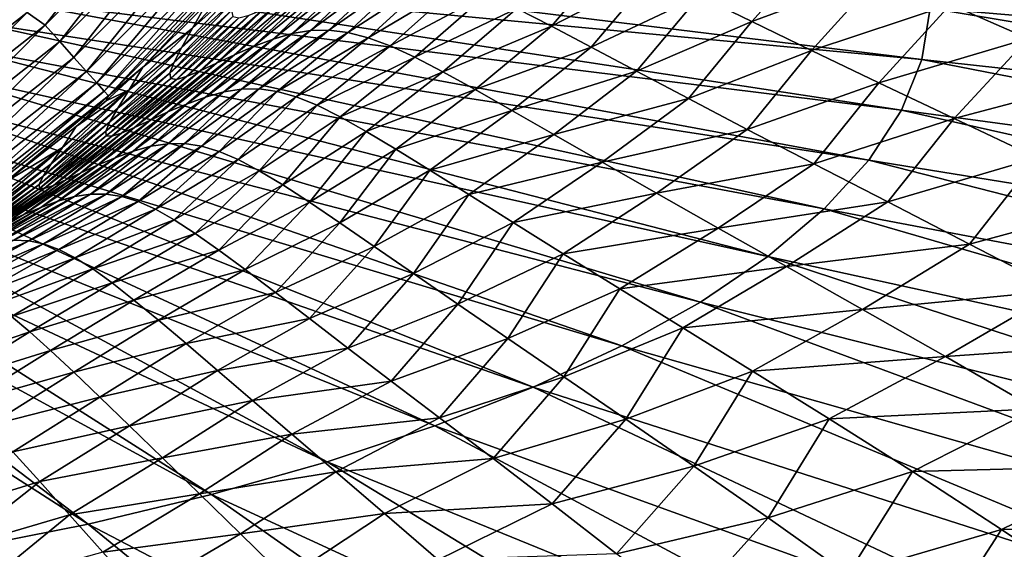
# Model space of a CAD drawing. Header units: metres. Extents: x -92 to 264, y -100 to 50.
# Tile 565 of 721: x 207.87 to 216.19, y 4.95 to 9.42. Entities that reach past the tile are written whole.
import ezdxf

# ---------------------------------------------------------------- set-up
doc = ezdxf.new("R2010")
doc.units = ezdxf.units.M
doc.layers.add('solid_21062050_01', color=7, linetype='CONTINUOUS')

msp = doc.modelspace()

# ---------------------------------------------------------------- linework, layer by layer
at = {"layer": 'solid_21062050_01'}
for points in [[(206.794083, 8.597695), (207.638062, 11.327984), (207.932281, 9.483607)], [(207.932281, 9.483607), (208.951569, 10.495587), (208.083603, 9.376821, 0.016375)], [(208.951569, 10.495587), (209.124374, 10.418742, 0.016375), (208.083603, 9.376821, 0.016375)], [(208.083603, 9.376821, 0.016375), (209.124374, 10.418742, 0.016375), (208.207672, 9.23873, 0.069336)], [(209.124374, 10.418742, 0.016375), (209.26445, 10.296888, 0.069336), (208.207672, 9.23873, 0.069336)], [(208.207672, 9.23873, 0.069336), (209.26445, 10.296888, 0.069336), (208.327148, 9.105783, 0.161324)], [(209.26445, 10.296888, 0.069336), (209.399338, 10.179579, 0.161324), (208.327148, 9.105783, 0.161324)], [(208.327148, 9.105783, 0.161324), (209.399338, 10.179579, 0.161324), (208.433899, 8.986901, 0.29021)], [(209.399338, 10.179579, 0.161324), (209.519852, 10.07466, 0.29021), (208.433899, 8.986901, 0.29021)], [(208.433899, 8.986901, 0.29021), (209.519852, 10.07466, 0.29021), (208.520737, 8.890025, 0.449018)], [(209.519852, 10.07466, 0.29021), (209.617905, 9.989129, 0.449018), (208.520737, 8.890025, 0.449018)], [(215.738754, 9.551546, 107.382309), (216.585892, 10.121137, 107.882439), (216.396439, 9.264135, 109.259972)], [(207.764435, 10.034684, 178.60051), (207.712891, 9.823498, 179.187271), (215.497742, 9.088763, 179.46669)], [(207.764435, 10.034684, 178.60051), (215.497742, 9.088763, 179.46669), (215.566254, 9.520682, 178.266403)], [(214.630676, 10.046556, 103.362709), (214.060226, 9.407475, 103.645462), (213.61644, 9.624937, 101.472992)], [(214.630676, 10.046556, 103.362709), (215.151001, 9.811965, 105.421242), (214.060226, 9.407475, 103.645462)], [(208.520737, 8.890025, 0.449018), (209.617905, 9.989129, 0.449018), (208.583008, 8.820487, 0.627105)], [(209.617905, 9.989129, 0.449018), (209.688232, 9.927724, 0.627105), (208.583008, 8.820487, 0.627105)], [(208.583008, 8.820487, 0.627105), (209.688232, 9.927724, 0.627105), (208.619339, 8.780027, 0.812403)], [(209.688232, 9.927724, 0.627105), (209.729233, 9.892015, 0.812403), (208.619339, 8.780027, 0.812403)], [(212.365585, 9.369209, 97.37101), (212.073929, 9.517922, 94.827591), (212.88826, 9.980255, 96.768936)], [(212.365585, 9.369209, 97.37101), (212.88826, 9.980255, 96.768936), (213.227554, 9.815747, 99.184967)], [(215.529922, 9.953102, 177.064713), (223.307281, 8.864583, 177.15596), (223.05365, 9.505589, 175.434036)], [(215.529922, 9.953102, 177.064713), (215.566254, 9.520682, 178.266403), (223.307281, 8.864583, 177.15596)], [(207.712891, 9.823498, 179.187271), (207.611343, 9.614434, 179.768158), (215.32489, 8.660256, 180.657501)], [(207.712891, 9.823498, 179.187271), (215.32489, 8.660256, 180.657501), (215.497742, 9.088763, 179.46669)], [(208.619339, 8.780027, 0.812403), (209.729233, 9.892015, 0.812403), (208.911163, 9.022617, 0.990898)], [(209.729233, 9.892015, 0.812403), (209.445801, 9.55571, 0.991257), (208.911163, 9.022617, 0.990898)], [(209.331482, 9.351457, 8.211778), (209.840225, 9.905273, 8.213296), (209.751343, 9.730235, 15.10729)], [(209.331482, 9.351457, 8.211778), (209.445801, 9.55571, 0.991257), (209.840225, 9.905273, 8.213296)], [(210.012268, 9.259422, 68.389702), (210.560333, 9.783737, 68.398506), (210.725937, 9.832673, 72.379631)], [(210.173157, 9.306142, 72.35685), (210.012268, 9.259422, 68.389702), (210.725937, 9.832673, 72.379631)], [(210.173157, 9.306142, 72.35685), (210.725937, 9.832673, 72.379631), (210.887009, 9.860562, 76.150185)], [(210.328781, 9.33215, 76.109039), (210.173157, 9.306142, 72.35685), (210.887009, 9.860562, 76.150185)], [(210.328781, 9.33215, 76.109039), (210.887009, 9.860562, 76.150185), (211.048843, 9.865938, 79.718445)], [(210.484085, 9.335977, 79.656326), (210.328781, 9.33215, 76.109039), (211.048843, 9.865938, 79.718445)], [(210.484085, 9.335977, 79.656326), (211.048843, 9.865938, 79.718445), (211.217163, 9.847589, 83.092705)], [(210.64447, 9.316389, 83.008873), (210.484085, 9.335977, 79.656326), (211.217163, 9.847589, 83.092705)], [(210.64447, 9.316389, 83.008873), (211.217163, 9.847589, 83.092705), (211.397705, 9.804299, 86.28125)], [(209.84758, 9.196973, 64.198883), (210.391479, 9.718919, 64.198685), (210.560333, 9.783737, 68.398506)], [(210.012268, 9.259422, 68.389702), (209.84758, 9.196973, 64.198883), (210.560333, 9.783737, 68.398506)], [(210.815323, 9.272155, 86.176849), (210.64447, 9.316389, 83.008873), (211.397705, 9.804299, 86.28125)], [(210.815323, 9.272155, 86.176849), (211.397705, 9.804299, 86.28125), (211.596405, 9.735159, 89.293076)], [(212.700775, 9.193305, 99.779694), (212.365585, 9.369209, 97.37101), (213.227554, 9.815747, 99.184967)], [(212.700775, 9.193305, 99.779694), (213.227554, 9.815747, 99.184967), (213.61644, 9.624937, 101.472992)], [(215.151001, 9.811965, 105.421242), (214.56427, 9.16301, 105.714836), (214.060226, 9.407475, 103.645462)], [(215.151001, 9.811965, 105.421242), (215.738754, 9.551546, 107.382309), (214.56427, 9.16301, 105.714836)], [(209.237976, 9.186213, 15.103478), (209.751343, 9.730235, 15.10729), (209.689163, 9.595366, 21.685371)], [(209.237976, 9.186213, 15.103478), (209.331482, 9.351457, 8.211778), (209.751343, 9.730235, 15.10729)], [(209.685486, 9.126462, 59.776768), (210.225647, 9.646222, 59.772167), (210.391479, 9.718919, 64.198685)], [(209.84758, 9.196973, 64.198883), (209.685486, 9.126462, 59.776768), (210.391479, 9.718919, 64.198685)], [(211.002258, 9.202313, 89.170723), (210.815323, 9.272155, 86.176849), (211.596405, 9.735159, 89.293076)], [(211.002258, 9.202313, 89.170723), (211.596405, 9.735159, 89.293076), (211.819687, 9.639803, 92.138405)], [(207.611343, 9.614434, 179.768158), (207.46048, 9.408849, 180.339371), (215.048874, 8.238047, 181.830811)], [(207.611343, 9.614434, 179.768158), (215.048874, 8.238047, 181.830811), (215.32489, 8.660256, 180.657501)], [(209.171814, 9.059964, 21.67765), (209.689163, 9.595366, 21.685371), (209.660065, 9.501509, 27.958397)], [(209.171814, 9.059964, 21.67765), (209.237976, 9.186213, 15.103478), (209.689163, 9.595366, 21.685371)], [(209.395309, 8.992228, 50.208107), (209.928787, 9.509509, 50.206879), (210.069275, 9.573721, 55.11095)], [(209.532547, 9.055626, 55.115726), (209.395309, 8.992228, 50.208107), (210.069275, 9.573721, 55.11095)], [(209.532547, 9.055626, 55.115726), (210.069275, 9.573721, 55.11095), (210.225647, 9.646222, 59.772167)], [(209.685486, 9.126462, 59.776768), (209.532547, 9.055626, 55.115726), (210.225647, 9.646222, 59.772167)], [(211.211258, 9.106394, 92.001495), (211.002258, 9.202313, 89.170723), (211.819687, 9.639803, 92.138405)], [(211.211258, 9.106394, 92.001495), (211.819687, 9.639803, 92.138405), (212.073929, 9.517922, 94.827591)], [(213.08493, 8.98971, 102.066414), (212.700775, 9.193305, 99.779694), (213.61644, 9.624937, 101.472992)], [(213.08493, 8.98971, 102.066414), (213.61644, 9.624937, 101.472992), (214.060226, 9.407475, 103.645462)], [(208.911163, 9.022617, 0.990898), (209.445801, 9.55571, 0.991257), (209.331482, 9.351457, 8.211778)], [(209.139206, 8.973269, 27.946678), (209.660065, 9.501509, 27.958397), (209.670288, 9.449914, 33.936607)], [(209.139206, 8.973269, 27.946678), (209.171814, 9.059964, 21.67765), (209.660065, 9.501509, 27.958397)], [(209.280548, 8.944253, 45.045799), (209.810898, 9.461873, 45.05022), (209.928787, 9.509509, 50.206879)], [(209.395309, 8.992228, 50.208107), (209.280548, 8.944253, 45.045799), (209.928787, 9.509509, 50.206879)], [(211.44838, 8.983977, 94.680252), (211.211258, 9.106394, 92.001495), (212.073929, 9.517922, 94.827591)], [(211.44838, 8.983977, 94.680252), (212.073929, 9.517922, 94.827591), (212.365585, 9.369209, 97.37101)], [(215.738754, 9.551546, 107.382309), (215.133621, 8.891092, 107.693741), (214.56427, 9.16301, 105.714836)], [(215.738754, 9.551546, 107.382309), (216.396439, 9.264135, 109.259972), (215.133621, 8.891092, 107.693741)], [(215.566254, 9.520682, 178.266403), (215.497742, 9.088763, 179.46669), (223.282547, 8.233829, 178.908951)], [(215.566254, 9.520682, 178.266403), (223.282547, 8.233829, 178.908951), (223.307281, 8.864583, 177.15596)], [(206.794083, 8.597695), (207.932281, 9.483607), (206.924515, 8.468657, 0.016375)], [(207.932281, 9.483607), (208.083603, 9.376821, 0.016375), (206.924515, 8.468657, 0.016375)], [(207.46048, 9.408849, 180.339371), (207.261292, 9.208073, 180.897232), (214.6716, 7.824977, 182.978745)], [(207.46048, 9.408849, 180.339371), (214.6716, 7.824977, 182.978745), (215.048874, 8.238047, 181.830811)], [(209.146164, 8.927064, 33.923668), (209.139206, 8.973269, 27.946678), (209.670288, 9.449914, 33.936607)], [(209.146164, 8.927064, 33.923668), (209.670288, 9.449914, 33.936607), (209.722443, 9.439208, 39.630344)], [(209.195206, 8.919825, 39.620441), (209.146164, 8.927064, 33.923668), (209.722443, 9.439208, 39.630344)], [(209.195206, 8.919825, 39.620441), (209.722443, 9.439208, 39.630344), (209.810898, 9.461873, 45.05022)], [(209.280548, 8.944253, 45.045799), (209.195206, 8.919825, 39.620441), (209.810898, 9.461873, 45.05022)], [(213.523315, 8.757904, 104.244232), (213.08493, 8.98971, 102.066414), (214.060226, 9.407475, 103.645462)], [(213.523315, 8.757904, 104.244232), (214.060226, 9.407475, 103.645462), (214.56427, 9.16301, 105.714836)], [(206.924515, 8.468657, 0.016375), (208.083603, 9.376821, 0.016375), (207.030823, 8.316445, 0.069336)], [(208.083603, 9.376821, 0.016375), (208.207672, 9.23873, 0.069336), (207.030823, 8.316445, 0.069336)], [(208.794067, 8.830676, 8.210448), (209.331482, 9.351457, 8.211778), (209.237976, 9.186213, 15.103478)], [(208.794067, 8.830676, 8.210448), (208.911163, 9.022617, 0.990898), (209.331482, 9.351457, 8.211778)], [(209.595642, 8.814339, 72.335419), (210.173157, 9.306142, 72.35685), (210.328781, 9.33215, 76.109039)], [(209.745468, 8.837591, 76.070007), (209.595642, 8.814339, 72.335419), (210.328781, 9.33215, 76.109039)], [(209.745468, 8.837591, 76.070007), (210.328781, 9.33215, 76.109039), (210.484085, 9.335977, 79.656326)], [(209.894119, 8.83904, 79.597244), (209.745468, 8.837591, 76.070007), (210.484085, 9.335977, 79.656326)], [(209.894119, 8.83904, 79.597244), (210.484085, 9.335977, 79.656326), (210.64447, 9.316389, 83.008873)], [(211.71962, 8.834644, 97.218056), (211.44838, 8.983977, 94.680252), (212.365585, 9.369209, 97.37101)], [(211.71962, 8.834644, 97.218056), (212.365585, 9.369209, 97.37101), (212.700775, 9.193305, 99.779694)], [(209.280365, 8.711574, 64.199524), (209.84758, 9.196973, 64.198883), (210.012268, 9.259422, 68.389702)], [(209.440079, 8.770747, 68.381676), (209.280365, 8.711574, 64.199524), (210.012268, 9.259422, 68.389702)], [(209.440079, 8.770747, 68.381676), (210.012268, 9.259422, 68.389702), (210.173157, 9.306142, 72.35685)], [(209.595642, 8.814339, 72.335419), (209.440079, 8.770747, 68.381676), (210.173157, 9.306142, 72.35685)], [(210.046646, 8.817441, 82.92907), (209.894119, 8.83904, 79.597244), (210.64447, 9.316389, 83.008873)], [(210.046646, 8.817441, 82.92907), (210.64447, 9.316389, 83.008873), (210.815323, 9.272155, 86.176849)], [(210.208069, 8.771552, 86.077454), (210.046646, 8.817441, 82.92907), (210.815323, 9.272155, 86.176849)], [(210.208069, 8.771552, 86.077454), (210.815323, 9.272155, 86.176849), (211.002258, 9.202313, 89.170723)], [(216.396439, 9.264135, 109.259972), (215.770081, 8.590059, 109.597115), (215.133621, 8.891092, 107.693741)], [(216.396439, 9.264135, 109.259972), (217.123291, 8.947451, 111.070625), (215.770081, 8.590059, 109.597115)], [(207.261292, 9.208073, 180.897232), (207.01506, 9.013407, 181.43811), (214.195602, 7.423828, 184.093567)], [(207.030823, 8.316445, 0.069336), (208.207672, 9.23873, 0.069336), (207.133194, 8.169894, 0.161324)], [(208.207672, 9.23873, 0.069336), (208.327148, 9.105783, 0.161324), (207.133194, 8.169894, 0.161324)], [(207.261292, 9.208073, 180.897232), (214.195602, 7.423828, 184.093567), (214.6716, 7.824977, 182.978745)], [(208.6987, 8.677162, 15.100074), (209.237976, 9.186213, 15.103478), (209.171814, 9.059964, 21.67765)], [(208.6987, 8.677162, 15.100074), (208.794067, 8.830676, 8.210448), (209.237976, 9.186213, 15.103478)], [(209.122955, 8.644094, 59.781658), (209.685486, 9.126462, 59.776768), (209.84758, 9.196973, 64.198883)], [(209.280365, 8.711574, 64.199524), (209.122955, 8.644094, 59.781658), (209.84758, 9.196973, 64.198883)], [(210.383575, 8.700373, 89.054283), (210.208069, 8.771552, 86.077454), (211.002258, 9.202313, 89.170723)], [(210.383575, 8.700373, 89.054283), (211.002258, 9.202313, 89.170723), (211.211258, 9.106394, 92.001495)], [(212.030777, 8.657917, 99.626495), (211.71962, 8.834644, 97.218056), (212.700775, 9.193305, 99.779694)], [(212.030777, 8.657917, 99.626495), (212.700775, 9.193305, 99.779694), (213.08493, 8.98971, 102.066414)], [(214.021225, 8.49737, 106.326202), (213.523315, 8.757904, 104.244232), (214.56427, 9.16301, 105.714836)], [(214.021225, 8.49737, 106.326202), (214.56427, 9.16301, 105.714836), (215.133621, 8.891092, 107.693741)], [(207.133194, 8.169894, 0.161324), (208.327148, 9.105783, 0.161324), (207.224655, 8.038865, 0.29021)], [(208.327148, 9.105783, 0.161324), (208.433899, 8.986901, 0.29021), (207.224655, 8.038865, 0.29021)], [(208.974335, 8.575646, 55.120811), (209.532547, 9.055626, 55.115726), (209.685486, 9.126462, 59.776768)], [(209.122955, 8.644094, 59.781658), (208.974335, 8.575646, 55.120811), (209.685486, 9.126462, 59.776768)], [(210.578751, 8.603337, 91.871307), (210.383575, 8.700373, 89.054283), (211.211258, 9.106394, 92.001495)], [(210.578751, 8.603337, 91.871307), (211.211258, 9.106394, 92.001495), (211.44838, 8.983977, 94.680252)], [(215.497742, 9.088763, 179.46669), (215.32489, 8.660256, 180.657501), (223.109161, 7.605819, 180.654312)], [(215.497742, 9.088763, 179.46669), (223.109161, 7.605819, 180.654312), (223.282547, 8.233829, 178.908951)], [(207.01506, 9.013407, 181.43811), (206.723434, 8.826114, 181.958511), (213.624146, 7.0373, 185.16777)], [(207.01506, 9.013407, 181.43811), (213.624146, 7.0373, 185.16777), (214.195602, 7.423828, 184.093567)], [(208.599808, 8.739127, 0.990727), (208.911163, 9.022617, 0.990898), (208.794067, 8.830676, 8.210448)], [(208.619339, 8.780027, 0.812403), (208.911163, 9.022617, 0.990898), (208.599808, 8.739127, 0.990727)], [(208.630844, 8.561124, 21.67057), (209.171814, 9.059964, 21.67765), (209.139206, 8.973269, 27.946678)], [(208.630844, 8.561124, 21.67057), (208.6987, 8.677162, 15.100074), (209.171814, 9.059964, 21.67765)], [(208.729874, 8.465585, 45.042027), (209.280548, 8.944253, 45.045799), (209.395309, 8.992228, 50.208107)], [(208.841064, 8.5136, 50.209782), (208.729874, 8.465585, 45.042027), (209.395309, 8.992228, 50.208107)], [(208.841064, 8.5136, 50.209782), (209.395309, 8.992228, 50.208107), (209.532547, 9.055626, 55.115726)], [(208.974335, 8.575646, 55.120811), (208.841064, 8.5136, 50.209782), (209.532547, 9.055626, 55.115726)], [(207.224655, 8.038865, 0.29021), (208.433899, 8.986901, 0.29021), (207.299042, 7.93212, 0.449018)], [(208.433899, 8.986901, 0.29021), (208.520737, 8.890025, 0.449018), (207.299042, 7.93212, 0.449018)], [(208.596451, 8.4828, 27.935802), (209.139206, 8.973269, 27.946678), (209.146164, 8.927064, 33.923668)], [(208.596451, 8.4828, 27.935802), (208.630844, 8.561124, 21.67057), (209.139206, 8.973269, 27.946678)], [(208.601288, 8.44278, 33.911648), (208.596451, 8.4828, 27.935802), (209.146164, 8.927064, 33.923668)], [(208.601288, 8.44278, 33.911648), (209.146164, 8.927064, 33.923668), (209.195206, 8.919825, 39.620441)], [(208.647659, 8.439384, 39.611374), (208.601288, 8.44278, 33.911648), (209.195206, 8.919825, 39.620441)], [(208.647659, 8.439384, 39.611374), (209.195206, 8.919825, 39.620441), (209.280548, 8.944253, 45.045799)], [(208.729874, 8.465585, 45.042027), (208.647659, 8.439384, 39.611374), (209.280548, 8.944253, 45.045799)], [(210.799194, 8.479928, 94.54026), (210.578751, 8.603337, 91.871307), (211.44838, 8.983977, 94.680252)], [(210.799194, 8.479928, 94.54026), (211.44838, 8.983977, 94.680252), (211.71962, 8.834644, 97.218056)], [(212.386902, 8.453156, 101.918419), (212.030777, 8.657917, 99.626495), (213.08493, 8.98971, 102.066414)], [(212.386902, 8.453156, 101.918419), (213.08493, 8.98971, 102.066414), (213.523315, 8.757904, 104.244232)], [(217.123291, 8.947451, 111.070625), (216.47319, 8.257444, 111.441406), (215.770081, 8.590059, 109.597115)], [(206.723434, 8.826114, 181.958511), (206.38829, 8.647404, 182.455078), (212.961075, 6.667994, 186.194138)], [(206.723434, 8.826114, 181.958511), (212.961075, 6.667994, 186.194138), (213.624146, 7.0373, 185.16777)], [(207.299042, 7.93212, 0.449018), (208.520737, 8.890025, 0.449018), (207.352402, 7.855507, 0.627105)], [(208.520737, 8.890025, 0.449018), (208.583008, 8.820487, 0.627105), (207.352402, 7.855507, 0.627105)], [(208.136063, 8.205587, 14.994031), (208.794067, 8.830676, 8.210448), (208.6987, 8.677162, 15.100074)], [(208.136063, 8.205587, 14.994031), (208.230301, 8.345279, 8.155339), (208.794067, 8.830676, 8.210448)], [(208.230301, 8.345279, 8.155339), (208.346329, 8.521456, 0.990609), (208.794067, 8.830676, 8.210448)], [(208.346329, 8.521456, 0.990609), (208.599808, 8.739127, 0.990727), (208.794067, 8.830676, 8.210448)], [(209.122101, 8.37618, 75.644707), (209.595642, 8.814339, 72.335419), (209.745468, 8.837591, 76.070007)], [(209.262802, 8.37701, 79.148438), (209.122101, 8.37618, 75.644707), (209.745468, 8.837591, 76.070007)], [(209.262802, 8.37701, 79.148438), (209.745468, 8.837591, 76.070007), (209.894119, 8.83904, 79.597244)], [(209.405762, 8.355687, 82.457619), (209.262802, 8.37701, 79.148438), (209.894119, 8.83904, 79.597244)], [(209.405762, 8.355687, 82.457619), (209.894119, 8.83904, 79.597244), (210.046646, 8.817441, 82.92907)], [(211.050491, 8.329625, 97.072891), (210.799194, 8.479928, 94.54026), (211.71962, 8.834644, 97.218056)], [(211.050491, 8.329625, 97.072891), (211.71962, 8.834644, 97.218056), (212.030777, 8.657917, 99.626495)], [(214.582993, 8.207203, 108.326019), (214.021225, 8.49737, 106.326202), (215.133621, 8.891092, 107.693741)], [(214.582993, 8.207203, 108.326019), (215.133621, 8.891092, 107.693741), (215.770081, 8.590059, 109.597115)], [(207.352402, 7.855507, 0.627105), (208.583008, 8.820487, 0.627105), (207.383514, 7.810915, 0.812403)], [(208.583008, 8.820487, 0.627105), (208.619339, 8.780027, 0.812403), (207.383514, 7.810915, 0.812403)], [(207.383514, 7.810915, 0.812403), (208.619339, 8.780027, 0.812403), (207.753174, 8.053858, 0.990425)], [(208.619339, 8.780027, 0.812403), (208.346329, 8.521456, 0.990609), (207.753174, 8.053858, 0.990425)], [(208.619339, 8.780027, 0.812403), (208.599808, 8.739127, 0.990727), (208.346329, 8.521456, 0.990609)], [(208.830124, 8.313245, 68.000488), (209.280365, 8.711574, 64.199524), (209.440079, 8.770747, 68.381676)], [(208.979172, 8.354414, 71.933044), (208.830124, 8.313245, 68.000488), (209.440079, 8.770747, 68.381676)], [(208.979172, 8.354414, 71.933044), (209.440079, 8.770747, 68.381676), (209.595642, 8.814339, 72.335419)], [(209.122101, 8.37618, 75.644707), (208.979172, 8.354414, 71.933044), (209.595642, 8.814339, 72.335419)], [(209.555496, 8.310993, 85.585609), (209.405762, 8.355687, 82.457619), (210.046646, 8.817441, 82.92907)], [(209.555496, 8.310993, 85.585609), (210.046646, 8.817441, 82.92907), (210.208069, 8.771552, 86.077454)], [(209.716644, 8.241866, 88.545441), (209.555496, 8.310993, 85.585609), (210.208069, 8.771552, 86.077454)], [(209.716644, 8.241866, 88.545441), (210.208069, 8.771552, 86.077454), (210.383575, 8.700373, 89.054283)], [(212.792953, 8.219703, 104.106895), (212.386902, 8.453156, 101.918419), (213.523315, 8.757904, 104.244232)], [(212.792953, 8.219703, 104.106895), (213.523315, 8.757904, 104.244232), (214.021225, 8.49737, 106.326202)], [(208.068573, 8.101045, 21.516737), (208.6987, 8.677162, 15.100074), (208.630844, 8.561124, 21.67057)], [(208.068573, 8.101045, 21.516737), (208.136063, 8.205587, 14.994031), (208.6987, 8.677162, 15.100074)], [(208.677383, 8.257463, 63.837906), (209.122955, 8.644094, 59.781658), (209.280365, 8.711574, 64.199524)], [(208.830124, 8.313245, 68.000488), (208.677383, 8.257463, 63.837906), (209.280365, 8.711574, 64.199524)], [(209.89418, 8.147646, 91.349342), (209.716644, 8.241866, 88.545441), (210.383575, 8.700373, 89.054283)], [(209.89418, 8.147646, 91.349342), (210.383575, 8.700373, 89.054283), (210.578751, 8.603337, 91.871307)], [(211.338028, 8.151842, 99.48127), (211.050491, 8.329625, 97.072891), (212.030777, 8.657917, 99.626495)], [(211.338028, 8.151842, 99.48127), (212.030777, 8.657917, 99.626495), (212.386902, 8.453156, 101.918419)], [(215.32489, 8.660256, 180.657501), (215.048874, 8.238047, 181.830811), (222.788239, 6.984563, 182.38092)], [(215.32489, 8.660256, 180.657501), (222.788239, 6.984563, 182.38092), (223.109161, 7.605819, 180.654312)], [(206.38829, 8.647404, 182.455078), (206.011826, 8.478436, 182.924591), (212.210876, 6.318392, 187.165787)], [(206.38829, 8.647404, 182.455078), (212.210876, 6.318392, 187.165787), (212.961075, 6.667994, 186.194138)], [(208.385742, 8.128951, 54.795467), (208.841064, 8.5136, 50.209782), (208.974335, 8.575646, 55.120811)], [(208.527176, 8.193785, 59.438496), (208.385742, 8.128951, 54.795467), (208.974335, 8.575646, 55.120811)], [(208.527176, 8.193785, 59.438496), (208.974335, 8.575646, 55.120811), (209.122955, 8.644094, 59.781658)], [(208.677383, 8.257463, 63.837906), (208.527176, 8.193785, 59.438496), (209.122955, 8.644094, 59.781658)], [(210.093109, 8.027739, 94.009384), (209.89418, 8.147646, 91.349342), (210.578751, 8.603337, 91.871307)], [(210.093109, 8.027739, 94.009384), (210.578751, 8.603337, 91.871307), (210.799194, 8.479928, 94.54026)], [(215.209503, 7.885077, 110.259811), (214.582993, 8.207203, 108.326019), (215.770081, 8.590059, 109.597115)], [(215.209503, 7.885077, 110.259811), (215.770081, 8.590059, 109.597115), (216.47319, 8.257444, 111.441406)], [(207.753174, 8.053858, 0.990425), (208.346329, 8.521456, 0.990609), (208.230301, 8.345279, 8.155339)], [(208.033279, 8.031542, 27.738276), (208.630844, 8.561124, 21.67057), (208.596451, 8.4828, 27.935802)], [(208.033279, 8.031542, 27.738276), (208.068573, 8.101045, 21.516737), (208.630844, 8.561124, 21.67057)], [(208.259369, 8.069742, 49.90226), (208.729874, 8.465585, 45.042027), (208.841064, 8.5136, 50.209782)], [(208.385742, 8.128951, 54.795467), (208.259369, 8.069742, 49.90226), (208.841064, 8.5136, 50.209782)], [(213.253876, 7.956893, 106.205002), (212.792953, 8.219703, 104.106895), (214.021225, 8.49737, 106.326202)], [(213.253876, 7.956893, 106.205002), (214.021225, 8.49737, 106.326202), (214.582993, 8.207203, 108.326019)], [(206.011826, 8.478436, 182.924591), (205.596497, 8.3203, 183.364014), (211.378647, 5.990846, 188.076157)], [(206.011826, 8.478436, 182.924591), (211.378647, 5.990846, 188.076157), (212.210876, 6.318392, 187.165787)], [(208.035538, 7.997298, 33.676773), (208.033279, 8.031542, 27.738276), (208.596451, 8.4828, 27.935802)], [(208.035538, 7.997298, 33.676773), (208.596451, 8.4828, 27.935802), (208.601288, 8.44278, 33.911648)], [(208.077728, 7.996684, 39.346886), (208.035538, 7.997298, 33.676773), (208.601288, 8.44278, 33.911648)], [(208.077728, 7.996684, 39.346886), (208.601288, 8.44278, 33.911648), (208.647659, 8.439384, 39.611374)], [(208.154526, 8.023243, 44.754059), (208.077728, 7.996684, 39.346886), (208.647659, 8.439384, 39.611374)], [(208.154526, 8.023243, 44.754059), (208.647659, 8.439384, 39.611374), (208.729874, 8.465585, 45.042027)], [(208.259369, 8.069742, 49.90226), (208.154526, 8.023243, 44.754059), (208.729874, 8.465585, 45.042027)], [(210.318481, 7.88155, 96.537651), (210.093109, 8.027739, 94.009384), (210.799194, 8.479928, 94.54026)], [(210.318481, 7.88155, 96.537651), (210.799194, 8.479928, 94.54026), (211.050491, 8.329625, 97.072891)], [(211.666458, 7.945815, 101.77832), (211.338028, 8.151842, 99.48127), (212.386902, 8.453156, 101.918419)], [(211.666458, 7.945815, 101.77832), (212.386902, 8.453156, 101.918419), (212.792953, 8.219703, 104.106895)], [(207.550858, 7.770518, 14.836781), (208.230301, 8.345279, 8.155339), (208.136063, 8.205587, 14.994031)], [(207.641495, 7.895266, 8.07342), (208.230301, 8.345279, 8.155339), (207.550858, 7.770518, 14.836781)], [(207.753174, 8.053858, 0.990425), (208.230301, 8.345279, 8.155339), (207.641495, 7.895266, 8.07342)], [(208.332932, 7.928845, 71.339973), (208.830124, 8.313245, 68.000488), (208.979172, 8.354414, 71.933044)], [(208.332932, 7.928845, 71.339973), (208.979172, 8.354414, 71.933044), (208.468338, 7.949449, 75.027237)], [(208.468338, 7.949449, 75.027237), (208.979172, 8.354414, 71.933044), (209.122101, 8.37618, 75.644707)], [(208.468338, 7.949449, 75.027237), (209.122101, 8.37618, 75.644707), (208.60054, 7.950209, 78.506752)], [(208.60054, 7.950209, 78.506752), (209.122101, 8.37618, 75.644707), (209.262802, 8.37701, 79.148438)], [(208.60054, 7.950209, 78.506752), (209.262802, 8.37701, 79.148438), (208.733505, 7.929953, 81.792953)], [(208.733505, 7.929953, 81.792953), (209.262802, 8.37701, 79.148438), (209.405762, 8.355687, 82.457619)], [(208.733505, 7.929953, 81.792953), (209.405762, 8.355687, 82.457619), (208.871155, 7.887507, 84.900284)], [(208.871155, 7.887507, 84.900284), (209.405762, 8.355687, 82.457619), (209.555496, 8.310993, 85.585609)], [(210.575134, 7.70844, 98.94632), (210.318481, 7.88155, 96.537651), (211.050491, 8.329625, 97.072891)], [(210.575134, 7.70844, 98.94632), (211.050491, 8.329625, 97.072891), (211.338028, 8.151842, 99.48127)], [(205.596497, 8.3203, 183.364014), (205.145004, 8.174022, 183.770493), (210.470001, 5.687558, 188.919159)], [(205.596497, 8.3203, 183.364014), (210.470001, 5.687558, 188.919159), (211.378647, 5.990846, 188.076157)], [(208.047028, 7.837938, 63.293049), (208.527176, 8.193785, 59.438496), (208.677383, 8.257463, 63.837906)], [(208.047028, 7.837938, 63.293049), (208.677383, 8.257463, 63.837906), (208.191376, 7.890066, 67.431358)], [(208.191376, 7.890066, 67.431358), (208.677383, 8.257463, 63.837906), (208.830124, 8.313245, 68.000488)], [(208.191376, 7.890066, 67.431358), (208.830124, 8.313245, 68.000488), (208.332932, 7.928845, 71.339973)], [(208.871155, 7.887507, 84.900284), (209.555496, 8.310993, 85.585609), (209.017502, 7.821774, 87.842873)], [(209.017502, 7.821774, 87.842873), (209.555496, 8.310993, 85.585609), (209.716644, 8.241866, 88.545441)], [(209.017502, 7.821774, 87.842873), (209.716644, 8.241866, 88.545441), (209.176849, 7.732003, 90.633347)], [(209.176849, 7.732003, 90.633347), (209.716644, 8.241866, 88.545441), (209.89418, 8.147646, 91.349342)], [(215.900757, 7.528333, 112.144272), (215.209503, 7.885077, 110.259811), (216.47319, 8.257444, 111.441406)], [(215.900757, 7.528333, 112.144272), (216.47319, 8.257444, 111.441406), (217.242538, 7.890766, 113.243073)], [(205.145004, 8.174022, 183.770493), (204.660294, 8.040545, 184.141418), (209.491074, 5.410564, 189.689133)], [(205.145004, 8.174022, 183.770493), (209.491074, 5.410564, 189.689133), (210.470001, 5.687558, 188.919159)], [(207.485535, 7.678223, 21.289696), (208.136063, 8.205587, 14.994031), (208.068573, 8.101045, 21.516737)], [(207.550858, 7.770518, 14.836781), (208.136063, 8.205587, 14.994031), (207.485535, 7.678223, 21.289696)], [(207.905685, 7.778523, 58.918755), (208.385742, 8.128951, 54.795467), (208.527176, 8.193785, 59.438496)], [(207.905685, 7.778523, 58.918755), (208.527176, 8.193785, 59.438496), (208.047028, 7.837938, 63.293049)], [(212.040405, 7.710752, 103.977089), (211.666458, 7.945815, 101.77832), (212.792953, 8.219703, 104.106895)], [(212.040405, 7.710752, 103.977089), (212.792953, 8.219703, 104.106895), (213.253876, 7.956893, 106.205002)], [(213.773849, 7.663699, 108.226357), (213.253876, 7.956893, 106.205002), (214.582993, 8.207203, 108.326019)], [(213.773849, 7.663699, 108.226357), (214.582993, 8.207203, 108.326019), (215.209503, 7.885077, 110.259811)], [(215.048874, 8.238047, 181.830811), (214.6716, 7.824977, 182.978745), (222.321869, 6.374031, 184.077744)], [(215.048874, 8.238047, 181.830811), (222.321869, 6.374031, 184.077744), (222.788239, 6.984563, 182.38092)], [(207.450455, 7.617925, 27.447475), (208.068573, 8.101045, 21.516737), (208.033279, 8.031542, 27.738276)], [(207.485535, 7.678223, 21.289696), (208.068573, 8.101045, 21.516737), (207.450455, 7.617925, 27.447475)], [(207.773193, 7.717883, 54.3022), (208.259369, 8.069742, 49.90226), (208.385742, 8.128951, 54.795467)], [(207.773193, 7.717883, 54.3022), (208.385742, 8.128951, 54.795467), (207.905685, 7.778523, 58.918755)], [(209.176849, 7.732003, 90.633347), (209.89418, 8.147646, 91.349342), (209.353607, 7.617546, 93.283936)], [(209.353607, 7.617546, 93.283936), (209.89418, 8.147646, 91.349342), (210.093109, 8.027739, 94.009384)], [(210.867325, 7.507569, 101.248016), (210.575134, 7.70844, 98.94632), (211.338028, 8.151842, 99.48127)], [(210.867325, 7.507569, 101.248016), (211.338028, 8.151842, 99.48127), (211.666458, 7.945815, 101.77832)], [(204.660294, 8.040545, 184.141418), (204.145508, 7.920731, 184.474396), (208.448486, 5.161725, 190.38089)], [(204.660294, 8.040545, 184.141418), (208.448486, 5.161725, 190.38089), (209.491074, 5.410564, 189.689133)], [(207.450424, 7.589476, 33.330021), (208.033279, 8.031542, 27.738276), (208.035538, 7.997298, 33.676773)], [(207.450455, 7.617925, 27.447475), (208.033279, 8.031542, 27.738276), (207.450424, 7.589476, 33.330021)], [(207.450424, 7.589476, 33.330021), (208.035538, 7.997298, 33.676773), (207.487946, 7.59135, 38.953457)], [(207.487946, 7.59135, 38.953457), (208.035538, 7.997298, 33.676773), (208.077728, 7.996684, 39.346886)], [(207.487946, 7.59135, 38.953457), (208.077728, 7.996684, 39.346886), (207.558273, 7.617768, 44.322002)], [(207.558273, 7.617768, 44.322002), (208.077728, 7.996684, 39.346886), (208.154526, 8.023243, 44.754059)], [(207.558273, 7.617768, 44.322002), (208.154526, 8.023243, 44.754059), (207.655396, 7.662143, 49.437603)], [(207.655396, 7.662143, 49.437603), (208.154526, 8.023243, 44.754059), (208.259369, 8.069742, 49.90226)], [(207.655396, 7.662143, 49.437603), (208.259369, 8.069742, 49.90226), (207.773193, 7.717883, 54.3022)], [(209.353607, 7.617546, 93.283936), (210.093109, 8.027739, 94.009384), (209.552124, 7.477754, 95.806831)], [(209.552124, 7.477754, 95.806831), (210.093109, 8.027739, 94.009384), (210.318481, 7.88155, 96.537651)], [(204.145508, 7.920731, 184.474396), (207.349258, 4.942711, 190.989807), (208.448486, 5.161725, 190.38089)], [(208.332932, 7.928845, 71.339973), (207.692627, 7.545261, 71.540565), (207.558304, 7.512015, 67.637764)], [(208.191376, 7.890066, 67.431358), (208.332932, 7.928845, 71.339973), (207.558304, 7.512015, 67.637764)], [(208.468338, 7.949449, 75.027237), (207.820984, 7.560401, 75.217163), (207.692627, 7.545261, 71.540565)], [(208.332932, 7.928845, 71.339973), (208.468338, 7.949449, 75.027237), (207.692627, 7.545261, 71.540565)], [(208.60054, 7.950209, 78.506752), (207.946213, 7.555882, 78.682831), (207.820984, 7.560401, 75.217163)], [(208.468338, 7.949449, 75.027237), (208.60054, 7.950209, 78.506752), (207.820984, 7.560401, 75.217163)], [(208.60054, 7.950209, 78.506752), (208.733505, 7.929953, 81.792953), (207.946213, 7.555882, 78.682831)], [(208.733505, 7.929953, 81.792953), (208.071854, 7.530525, 81.953659), (207.946213, 7.555882, 78.682831)], [(208.733505, 7.929953, 81.792953), (208.871155, 7.887507, 84.900284), (208.071854, 7.530525, 81.953659)], [(211.199173, 7.278048, 103.455452), (210.867325, 7.507569, 101.248016), (211.666458, 7.945815, 101.77832)], [(211.199173, 7.278048, 103.455452), (211.666458, 7.945815, 101.77832), (212.040405, 7.710752, 103.977089)], [(212.464417, 7.445861, 106.090645), (212.040405, 7.710752, 103.977089), (213.253876, 7.956893, 106.205002)], [(212.464417, 7.445861, 106.090645), (213.253876, 7.956893, 106.205002), (213.773849, 7.663699, 108.226357)], [(208.047028, 7.837938, 63.293049), (207.42099, 7.465037, 63.499771), (207.28624, 7.409995, 59.120461)], [(207.905685, 7.778523, 58.918755), (208.047028, 7.837938, 63.293049), (207.28624, 7.409995, 59.120461)], [(208.191376, 7.890066, 67.431358), (207.558304, 7.512015, 67.637764), (207.42099, 7.465037, 63.499771)], [(208.047028, 7.837938, 63.293049), (208.191376, 7.890066, 67.431358), (207.42099, 7.465037, 63.499771)], [(208.871155, 7.887507, 84.900284), (208.201508, 7.48315, 85.045731), (208.071854, 7.530525, 81.953659)], [(208.871155, 7.887507, 84.900284), (209.017502, 7.821774, 87.842873), (208.201508, 7.48315, 85.045731)], [(209.552124, 7.477754, 95.806831), (210.318481, 7.88155, 96.537651), (209.776764, 7.311956, 98.214256)], [(209.776764, 7.311956, 98.214256), (210.318481, 7.88155, 96.537651), (210.575134, 7.70844, 98.94632)], [(214.35405, 7.337723, 110.18663), (213.773849, 7.663699, 108.226357), (215.209503, 7.885077, 110.259811)], [(214.35405, 7.337723, 110.18663), (215.209503, 7.885077, 110.259811), (215.900757, 7.528333, 112.144272)], [(216.656815, 7.134311, 113.996078), (215.900757, 7.528333, 112.144272), (217.242538, 7.890766, 113.243073)], [(207.905685, 7.778523, 58.918755), (207.28624, 7.409995, 59.120461), (207.159637, 7.352561, 54.493717)], [(207.773193, 7.717883, 54.3022), (207.905685, 7.778523, 58.918755), (207.159637, 7.352561, 54.493717)], [(209.017502, 7.821774, 87.842873), (208.338806, 7.412658, 87.974564), (208.201508, 7.48315, 85.045731)], [(209.017502, 7.821774, 87.842873), (209.176849, 7.732003, 90.633347), (208.338806, 7.412658, 87.974564)], [(214.6716, 7.824977, 182.978745), (214.195602, 7.423828, 184.093567), (221.713058, 5.778119, 185.733948)], [(214.6716, 7.824977, 182.978745), (221.713058, 5.778119, 185.733948), (222.321869, 6.374031, 184.077744)], [(209.176849, 7.732003, 90.633347), (208.48764, 7.318252, 90.753555), (208.338806, 7.412658, 87.974564)], [(209.176849, 7.732003, 90.633347), (209.353607, 7.617546, 93.283936), (208.48764, 7.318252, 90.753555)], [(209.776764, 7.311956, 98.214256), (210.575134, 7.70844, 98.94632), (210.031342, 7.119295, 100.518433)], [(210.031342, 7.119295, 100.518433), (210.575134, 7.70844, 98.94632), (210.867325, 7.507569, 101.248016)], [(211.574753, 7.018987, 105.581367), (211.199173, 7.278048, 103.455452), (212.040405, 7.710752, 103.977089)], [(211.574753, 7.018987, 105.581367), (212.040405, 7.710752, 103.977089), (212.464417, 7.445861, 106.090645)], [(212.942459, 7.149998, 108.132492), (212.464417, 7.445861, 106.090645), (213.773849, 7.663699, 108.226357)], [(212.942459, 7.149998, 108.132492), (213.773849, 7.663699, 108.226357), (214.35405, 7.337723, 110.18663)], [(209.353607, 7.617546, 93.283936), (208.651978, 7.199209, 93.395569), (208.48764, 7.318252, 90.753555)], [(209.353607, 7.617546, 93.283936), (209.552124, 7.477754, 95.806831), (208.651978, 7.199209, 93.395569)], [(207.166443, 7.20604, 75.937439), (207.820984, 7.560401, 75.217163), (207.946213, 7.555882, 78.682831)], [(207.284988, 7.19276, 79.395058), (207.166443, 7.20604, 75.937439), (207.946213, 7.555882, 78.682831)], [(207.284988, 7.19276, 79.395058), (207.946213, 7.555882, 78.682831), (208.071854, 7.530525, 81.953659)], [(207.404266, 7.158193, 82.655243), (207.284988, 7.19276, 79.395058), (208.071854, 7.530525, 81.953659)], [(207.404266, 7.158193, 82.655243), (208.071854, 7.530525, 81.953659), (208.201508, 7.48315, 85.045731)], [(210.031342, 7.119295, 100.518433), (210.867325, 7.507569, 101.248016), (210.319412, 6.898808, 102.731606)], [(210.319412, 6.898808, 102.731606), (210.867325, 7.507569, 101.248016), (211.199173, 7.278048, 103.455452)], [(214.994949, 6.976252, 112.101959), (214.35405, 7.337723, 110.18663), (215.900757, 7.528333, 112.144272)], [(214.994949, 6.976252, 112.101959), (215.900757, 7.528333, 112.144272), (216.656815, 7.134311, 113.996078)], [(207.527512, 7.10112, 85.736221), (207.404266, 7.158193, 82.655243), (208.201508, 7.48315, 85.045731)], [(207.527512, 7.10112, 85.736221), (208.201508, 7.48315, 85.045731), (208.338806, 7.412658, 87.974564)], [(207.658173, 7.020451, 88.654816), (207.527512, 7.10112, 85.736221), (208.338806, 7.412658, 87.974564)], [(207.658173, 7.020451, 88.654816), (208.338806, 7.412658, 87.974564), (208.48764, 7.318252, 90.753555)], [(209.552124, 7.477754, 95.806831), (208.835815, 7.054803, 95.913498), (208.651978, 7.199209, 93.395569)], [(209.552124, 7.477754, 95.806831), (209.776764, 7.311956, 98.214256), (208.835815, 7.054803, 95.913498)], [(211.997879, 6.729319, 107.638664), (211.574753, 7.018987, 105.581367), (212.464417, 7.445861, 106.090645)], [(211.997879, 6.729319, 107.638664), (212.464417, 7.445861, 106.090645), (212.942459, 7.149998, 108.132492)], [(214.195602, 7.423828, 184.093567), (213.624146, 7.0373, 185.16777), (220.965714, 5.200632, 187.338989)], [(214.195602, 7.423828, 184.093567), (220.965714, 5.200632, 187.338989), (221.713058, 5.778119, 185.733948)], [(213.475952, 6.820707, 110.117836), (212.942459, 7.149998, 108.132492), (214.35405, 7.337723, 110.18663)], [(213.475952, 6.820707, 110.117836), (214.35405, 7.337723, 110.18663), (214.994949, 6.976252, 112.101959)], [(207.799835, 6.915339, 91.425262), (207.658173, 7.020451, 88.654816), (208.48764, 7.318252, 90.753555)], [(207.799835, 6.915339, 91.425262), (208.48764, 7.318252, 90.753555), (208.651978, 7.199209, 93.395569)], [(209.776764, 7.311956, 98.214256), (209.043015, 6.884277, 98.320152), (208.835815, 7.054803, 95.913498)], [(209.776764, 7.311956, 98.214256), (210.031342, 7.119295, 100.518433), (209.043015, 6.884277, 98.320152)], [(210.319412, 6.898808, 102.731606), (211.199173, 7.278048, 103.455452), (210.644531, 6.649538, 104.866013)], [(210.644531, 6.649538, 104.866013), (211.199173, 7.278048, 103.455452), (211.574753, 7.018987, 105.581367)], [(207.956177, 6.784965, 94.061531), (207.799835, 6.915339, 91.425262), (208.651978, 7.199209, 93.395569)], [(207.956177, 6.784965, 94.061531), (208.651978, 7.199209, 93.395569), (208.835815, 7.054803, 95.913498)], [(210.031342, 7.119295, 100.518433), (209.276978, 6.686654, 100.628029), (209.043015, 6.884277, 98.320152)], [(210.031342, 7.119295, 100.518433), (210.319412, 6.898808, 102.731606), (209.276978, 6.686654, 100.628029)], [(212.470474, 6.406798, 109.641525), (211.997879, 6.729319, 107.638664), (212.942459, 7.149998, 108.132492)], [(212.470474, 6.406798, 109.641525), (212.942459, 7.149998, 108.132492), (213.475952, 6.820707, 110.117836)], [(215.697052, 6.57657, 113.988495), (214.994949, 6.976252, 112.101959), (216.656815, 7.134311, 113.996078)], [(215.697052, 6.57657, 113.988495), (216.656815, 7.134311, 113.996078), (217.476593, 6.700532, 115.831116)], [(208.130814, 6.628506, 96.577576), (207.956177, 6.784965, 94.061531), (208.835815, 7.054803, 95.913498)], [(208.130814, 6.628506, 96.577576), (208.835815, 7.054803, 95.913498), (209.043015, 6.884277, 98.320152)], [(210.644531, 6.649538, 104.866013), (211.574753, 7.018987, 105.581367), (211.010193, 6.370478, 106.933929)], [(211.010193, 6.370478, 106.933929), (211.574753, 7.018987, 105.581367), (211.997879, 6.729319, 107.638664)], [(213.624146, 7.0373, 185.16777), (212.961075, 6.667994, 186.194138), (220.084625, 4.645257, 188.882599)], [(213.624146, 7.0373, 185.16777), (220.084625, 4.645257, 188.882599), (220.965714, 5.200632, 187.338989)], [(207.120575, 6.504991, 92.889809), (207.799835, 6.915339, 91.425262), (207.956177, 6.784965, 94.061531)], [(214.065781, 6.455228, 112.062256), (213.475952, 6.820707, 110.117836), (214.994949, 6.976252, 112.101959)], [(214.065781, 6.455228, 112.062256), (214.994949, 6.976252, 112.101959), (215.697052, 6.57657, 113.988495)], [(208.327225, 6.445046, 98.987068), (208.130814, 6.628506, 96.577576), (209.043015, 6.884277, 98.320152)], [(208.327225, 6.445046, 98.987068), (209.043015, 6.884277, 98.320152), (209.276978, 6.686654, 100.628029)], [(210.319412, 6.898808, 102.731606), (209.540894, 6.460868, 102.849457), (209.276978, 6.686654, 100.628029)], [(210.319412, 6.898808, 102.731606), (210.644531, 6.649538, 104.866013), (209.540894, 6.460868, 102.849457)], [(207.266296, 6.360842, 95.397423), (207.120575, 6.504991, 92.889809), (207.956177, 6.784965, 94.061531)], [(207.266296, 6.360842, 95.397423), (207.956177, 6.784965, 94.061531), (208.130814, 6.628506, 96.577576)], [(212.993729, 6.04869, 111.60463), (212.470474, 6.406798, 109.641525), (213.475952, 6.820707, 110.117836)], [(212.993729, 6.04869, 111.60463), (213.475952, 6.820707, 110.117836), (214.065781, 6.455228, 112.062256)], [(208.548386, 6.233421, 101.302963), (208.327225, 6.445046, 98.987068), (209.276978, 6.686654, 100.628029)], [(208.548386, 6.233421, 101.302963), (209.276978, 6.686654, 100.628029), (209.540894, 6.460868, 102.849457)], [(211.010193, 6.370478, 106.933929), (211.997879, 6.729319, 107.638664), (211.418793, 6.059769, 108.948349)], [(211.418793, 6.059769, 108.948349), (211.997879, 6.729319, 107.638664), (212.470474, 6.406798, 109.641525)], [(212.961075, 6.667994, 186.194138), (212.210876, 6.318392, 187.165787), (219.07547, 4.115537, 190.35495)], [(212.961075, 6.667994, 186.194138), (219.07547, 4.115537, 190.35495), (220.084625, 4.645257, 188.882599)], [(216.459671, 6.13614, 115.861549), (215.697052, 6.57657, 113.988495), (217.476593, 6.700532, 115.831116)], [(207.428513, 6.191464, 97.800674), (207.266296, 6.360842, 95.397423), (208.130814, 6.628506, 96.577576)], [(207.428513, 6.191464, 97.800674), (208.130814, 6.628506, 96.577576), (208.327225, 6.445046, 98.987068)], [(210.644531, 6.649538, 104.866013), (209.837952, 6.205852, 104.99678), (209.540894, 6.460868, 102.849457)], [(210.644531, 6.649538, 104.866013), (211.010193, 6.370478, 106.933929), (209.837952, 6.205852, 104.99678)], [(214.712814, 6.0508, 113.981361), (214.065781, 6.455228, 112.062256), (215.697052, 6.57657, 113.988495)], [(214.712814, 6.0508, 113.981361), (215.697052, 6.57657, 113.988495), (216.459671, 6.13614, 115.861549)], [(207.609756, 5.995785, 100.112068), (207.428513, 6.191464, 97.800674), (208.327225, 6.445046, 98.987068)], [(207.609756, 5.995785, 100.112068), (208.327225, 6.445046, 98.987068), (208.548386, 6.233421, 101.302963)], [(208.79718, 5.992427, 103.538094), (208.548386, 6.233421, 101.302963), (209.540894, 6.460868, 102.849457)], [(208.79718, 5.992427, 103.538094), (209.540894, 6.460868, 102.849457), (209.837952, 6.205852, 104.99678)], [(213.568787, 5.652264, 113.542686), (212.993729, 6.04869, 111.60463), (214.065781, 6.455228, 112.062256)], [(213.568787, 5.652264, 113.542686), (214.065781, 6.455228, 112.062256), (214.712814, 6.0508, 113.981361)], [(211.010193, 6.370478, 106.933929), (210.171249, 5.920465, 107.082375), (209.837952, 6.205852, 104.99678)], [(211.010193, 6.370478, 106.933929), (211.418793, 6.059769, 108.948349), (210.171249, 5.920465, 107.082375)], [(211.418793, 6.059769, 108.948349), (212.470474, 6.406798, 109.641525), (211.871735, 5.71477, 110.922905)], [(211.871735, 5.71477, 110.922905), (212.470474, 6.406798, 109.641525), (212.993729, 6.04869, 111.60463)], [(212.210876, 6.318392, 187.165787), (211.378647, 5.990846, 188.076157), (217.944687, 3.614853, 191.746658)], [(212.210876, 6.318392, 187.165787), (217.944687, 3.614853, 191.746658), (219.07547, 4.115537, 190.35495)], [(207.812363, 5.772601, 102.343605), (207.609756, 5.995785, 100.112068), (208.548386, 6.233421, 101.302963)], [(207.812363, 5.772601, 102.343605), (208.548386, 6.233421, 101.302963), (208.79718, 5.992427, 103.538094)], [(209.076492, 5.720861, 105.705284), (208.79718, 5.992427, 103.538094), (209.837952, 6.205852, 104.99678)], [(209.076492, 5.720861, 105.705284), (209.837952, 6.205852, 104.99678), (210.171249, 5.920465, 107.082375)], [(215.416718, 5.604838, 115.889893), (214.712814, 6.0508, 113.981361), (216.459671, 6.13614, 115.861549)], [(215.416718, 5.604838, 115.889893), (216.459671, 6.13614, 115.861549), (217.275772, 5.653386, 117.731972)], [(211.418793, 6.059769, 108.948349), (210.542984, 5.602632, 109.119186), (210.171249, 5.920465, 107.082375)], [(211.418793, 6.059769, 108.948349), (211.871735, 5.71477, 110.922905), (210.542984, 5.602632, 109.119186)], [(211.871735, 5.71477, 110.922905), (212.993729, 6.04869, 111.60463), (212.370361, 5.332816, 112.871262)], [(212.370361, 5.332816, 112.871262), (212.993729, 6.04869, 111.60463), (213.568787, 5.652264, 113.542686)], [(214.19632, 5.214854, 115.470016), (213.568787, 5.652264, 113.542686), (214.712814, 6.0508, 113.981361)], [(214.19632, 5.214854, 115.470016), (214.712814, 6.0508, 113.981361), (215.416718, 5.604838, 115.889893)], [(208.038651, 5.520707, 104.507256), (207.812363, 5.772601, 102.343605), (208.79718, 5.992427, 103.538094)], [(208.038651, 5.520707, 104.507256), (208.79718, 5.992427, 103.538094), (209.076492, 5.720861, 105.705284)], [(209.389053, 5.417222, 107.817482), (209.076492, 5.720861, 105.705284), (210.171249, 5.920465, 107.082375)], [(209.389053, 5.417222, 107.817482), (210.171249, 5.920465, 107.082375), (210.542984, 5.602632, 109.119186)], [(211.378647, 5.990846, 188.076157), (210.470001, 5.687558, 188.919159), (216.699539, 3.146398, 193.048843)], [(211.378647, 5.990846, 188.076157), (216.699539, 3.146398, 193.048843), (217.944687, 3.614853, 191.746658)], [(207.106979, 5.233989, 104.261665), (207.812363, 5.772601, 102.343605), (208.038651, 5.520707, 104.507256)], [(208.290924, 5.238868, 106.615005), (208.038651, 5.520707, 104.507256), (209.076492, 5.720861, 105.705284)], [(208.290924, 5.238868, 106.615005), (209.076492, 5.720861, 105.705284), (209.389053, 5.417222, 107.817482)], [(210.470001, 5.687558, 188.919159), (209.491074, 5.410564, 189.689133), (215.348007, 2.713159, 194.25322)], [(210.470001, 5.687558, 188.919159), (215.348007, 2.713159, 194.25322), (216.699539, 3.146398, 193.048843)], [(211.871735, 5.71477, 110.922905), (210.954727, 5.249638, 111.120529), (210.542984, 5.602632, 109.119186)], [(211.871735, 5.71477, 110.922905), (212.370361, 5.332816, 112.871262), (210.954727, 5.249638, 111.120529)], [(209.736755, 5.078898, 109.888), (209.389053, 5.417222, 107.817482), (210.542984, 5.602632, 109.119186)], [(209.736755, 5.078898, 109.888), (210.542984, 5.602632, 109.119186), (210.954727, 5.249638, 111.120529)], [(212.370361, 5.332816, 112.871262), (213.568787, 5.652264, 113.542686), (212.915985, 4.911246, 114.807045)], [(212.915985, 4.911246, 114.807045), (213.568787, 5.652264, 113.542686), (214.19632, 5.214854, 115.470016)], [(214.871323, 4.734593, 117.396996), (214.19632, 5.214854, 115.470016), (215.416718, 5.604838, 115.889893)], [(214.871323, 4.734593, 117.396996), (215.416718, 5.604838, 115.889893), (216.170639, 5.115702, 117.798035)], [(216.170639, 5.115702, 117.798035), (215.416718, 5.604838, 115.889893), (217.275772, 5.653386, 117.731972)], [(216.170639, 5.115702, 117.798035), (217.275772, 5.653386, 117.731972), (218.1362, 5.127051, 119.609108)], [(207.106979, 5.233989, 104.261665), (208.038651, 5.520707, 104.507256), (207.321304, 4.954316, 106.377861)], [(207.321304, 4.954316, 106.377861), (208.038651, 5.520707, 104.507256), (208.290924, 5.238868, 106.615005)], [(208.571182, 4.925133, 108.678917), (208.290924, 5.238868, 106.615005), (209.389053, 5.417222, 107.817482)], [(208.571182, 4.925133, 108.678917), (209.389053, 5.417222, 107.817482), (209.736755, 5.078898, 109.888)], [(209.491074, 5.410564, 189.689133), (208.448486, 5.161725, 190.38089), (213.898712, 2.317898, 195.352097)], [(209.491074, 5.410564, 189.689133), (213.898712, 2.317898, 195.352097), (215.348007, 2.713159, 194.25322)], [(212.370361, 5.332816, 112.871262), (211.40802, 4.858759, 113.099724), (210.954727, 5.249638, 111.120529)], [(212.370361, 5.332816, 112.871262), (212.915985, 4.911246, 114.807045), (211.40802, 4.858759, 113.099724)], [(210.121353, 4.703024, 111.930267), (209.736755, 5.078898, 109.888), (210.954727, 5.249638, 111.120529)], [(210.121353, 4.703024, 111.930267), (210.954727, 5.249638, 111.120529), (211.40802, 4.858759, 113.099724)], [(207.321304, 4.954316, 106.377861), (208.290924, 5.238868, 106.615005), (207.558777, 4.643113, 108.452248)], [(208.448486, 5.161725, 190.38089), (207.349258, 4.942711, 190.989807), (212.360947, 1.963133, 196.338501)], [(207.558777, 4.643113, 108.452248), (208.290924, 5.238868, 106.615005), (208.571182, 4.925133, 108.678917)], [(208.448486, 5.161725, 190.38089), (212.360947, 1.963133, 196.338501), (213.898712, 2.317898, 195.352097)], [(212.915985, 4.911246, 114.807045), (214.19632, 5.214854, 115.470016), (213.506454, 4.447875, 116.741417)], [(213.506454, 4.447875, 116.741417), (214.19632, 5.214854, 115.470016), (214.871323, 4.734593, 117.396996)], [(208.881149, 4.576827, 110.711113), (208.571182, 4.925133, 108.678917), (209.736755, 5.078898, 109.888)], [(208.881149, 4.576827, 110.711113), (209.736755, 5.078898, 109.888), (210.121353, 4.703024, 111.930267)], [(215.585236, 4.21011, 119.33149), (214.871323, 4.734593, 117.396996), (216.170639, 5.115702, 117.798035)], [(215.585236, 4.21011, 119.33149), (216.170639, 5.115702, 117.798035), (216.9655, 4.582068, 119.714439)], [(216.9655, 4.582068, 119.714439), (216.170639, 5.115702, 117.798035), (218.1362, 5.127051, 119.609108)]]:
    msp.add_3dface(points, dxfattribs=at)

doc.saveas('drawing.dxf')
